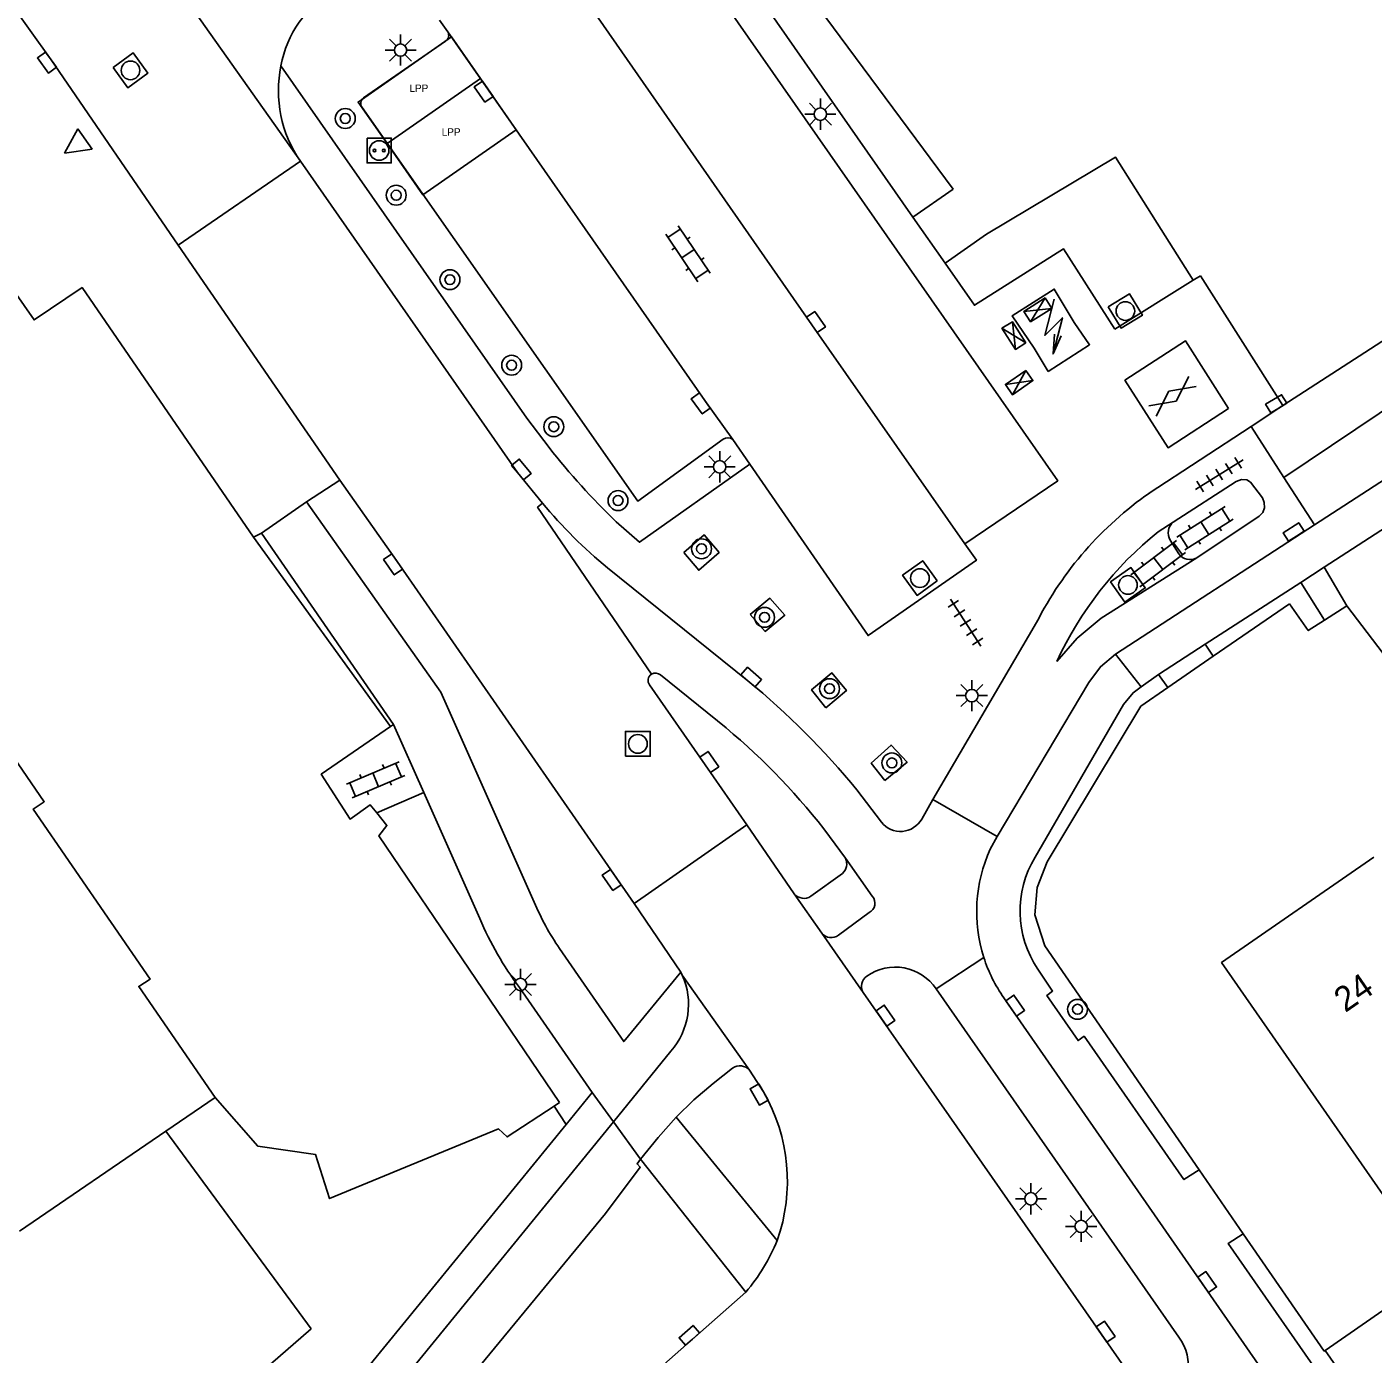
# Model space of a CAD drawing. Extents: x 136000 to 138005, y 398500 to 400500.
# Drawn here: x 137917.1 to 137971.2, y 399682 to 399735.3 of the extents above; entities that cross this region are included whole.
import ezdxf

# ---------------------------------------------------------------- set-up
doc = ezdxf.new("R2010")
doc.units = 0
for name, color, linetype in [('bp-grn-parkeervak', 7, 'Continuous'), ('gg-afsc-erfafscheiding', 7, 'Continuous'), ('gg-afsc-hekwerk', 7, 'Continuous'), ('gg-anno-huisnummerreeks BGT', 7, 'Continuous'), ('gg-bbg-hoofdgebouw', 7, 'Continuous'), ('gg-bbg-lage trafo', 7, 'Continuous'), ('gg-knt-verharding', 7, 'Continuous'), ('gg-knt-verharding nz', 7, 'Continuous'), ('gg-kwrk-betonelement', 7, 'Continuous'), ('gt-grn-groengrens', 7, 'Continuous'), ('gt-grn-weggrens', 7, 'Continuous'), ('gt-symb-boom', 7, 'Continuous'), ('gt-symb-elektrakast', 7, 'Continuous'), ('gt-symb-gesloten verharding', 7, 'Continuous'), ('gt-symb-klinker verharding', 7, 'Continuous'), ('gt-symb-kolk', 7, 'Continuous'), ('gt-symb-laadpunt elektrisch vervoer', 7, 'Continuous'), ('gt-symb-lichtmast', 7, 'Continuous'), ('gt-symb-rioolschacht', 7, 'Continuous'), ('gt-symb-tegel verharding', 7, 'Continuous'), ('gt-symb-trafo symbool', 7, 'Continuous'), ('gt-symb-waterafsluiter', 7, 'Continuous'), ('kenmerkpunt laadpunt parkeerplaats', 7, 'Continuous')]:
    doc.layers.add(name, color=color, linetype=linetype)

# ---------------------------------------------------------------- blocks, each defined once
blk = doc.blocks.new('gt0-KL1')
at = {"layer": 'gt-symb-klinker verharding'}
for p, q in [((-1.15, 0.3), (1.15, 0.3)), ((-1, -0.3), (-1, 0.3)), ((-0.5, 0.3), (-0.5, 0.45)), ((0, -0.3), (0, 0.3)), ((0.5, 0.3), (0.5, 0.45)), ((1, -0.3), (1, 0.3)), ((-1.15, -0.3), (1.15, -0.3)), ((-0.5, -0.45), (-0.5, -0.3)), ((0.5, -0.45), (0.5, -0.3))]:
    blk.add_line(p, q, dxfattribs=at)
blk = doc.blocks.new('gt0-TEG1')
at = {"layer": 'gt-symb-tegel verharding'}
for p, q in [((-1.125, 0), (1.125, 0)), ((-0.9, -0.25), (-0.9, 0.25)), ((-0.45, -0.25), (-0.45, 0.25)), ((0, -0.25), (0, 0.25)), ((0.45, -0.25), (0.45, 0.25)), ((0.9, -0.25), (0.9, 0.25))]:
    blk.add_line(p, q, dxfattribs=at)
blk = doc.blocks.new('gt0-GESVH1')
at = {"layer": 'gt-symb-gesloten verharding'}
for p, q in [((-0.992, -0.261), (0.008, 0.239)), ((0.008, -0.261), (-0.992, 0.239)), ((0.008, 0.239), (1.008, -0.261)), ((1.008, 0.239), (0.008, -0.261))]:
    blk.add_line(p, q, dxfattribs=at)
blk = doc.blocks.new('gt0-KOLK')
at = {"layer": 'gt-symb-kolk'}
blk.add_lwpolyline([(0, 0), (0.375, 0), (0.375, 0.4), (-0.375, 0.4), (-0.375, 0), (0, 0)], dxfattribs=at)
blk = doc.blocks.new('gt0-BOOM')
at = {"layer": 'gt-symb-boom'}
for radius in [0.4, 0.2]:
    blk.add_circle((0, 0), radius, dxfattribs=at)
blk = doc.blocks.new('gt0-RS')
at = {"layer": 'gt-symb-rioolschacht'}
blk.add_lwpolyline([(-0.5, -0.5), (0.5, -0.5), (0.5, 0.5), (-0.5, 0.5)], close=True, dxfattribs=at)
blk.add_circle((0, 0), 0.375, dxfattribs=at)
blk = doc.blocks.new('gt0-EKAST')
at = {"layer": 'gt-symb-elektrakast'}
for p, q in [((-0.501, -0.249), (0.501, 0.249)), ((-0.501, 0.249), (0.501, -0.249))]:
    blk.add_line(p, q, dxfattribs=at)
blk.add_lwpolyline([(0.501, 0.249), (-0.501, 0.249), (-0.501, -0.249), (0.501, -0.249)], close=True, dxfattribs=at)
blk = doc.blocks.new('gt0-HSP')
at = {"layer": 'gt-symb-trafo symbool'}
for points in [[(0.771, 0.746), (-0.529, -0.004), (0.471, -0.004), (-0.829, -0.754)], [(-0.217, -0.24), (-0.829, -0.754), (-0.077, -0.48)]]:
    blk.add_lwpolyline(points, dxfattribs=at)
blk = doc.blocks.new('gt0-LMAST')
at = {"layer": 'gt-symb-lichtmast'}
for p, q in [((-0.005, 0.246), (-0.005, 0.621)), ((-0.182, 0.173), (-0.447, 0.438)), ((0.172, 0.173), (0.437, 0.438)), ((-0.255, -0.004), (-0.63, -0.004)), ((-0.182, -0.181), (-0.447, -0.446)), ((-0.005, -0.254), (-0.005, -0.629)), ((0.437, -0.446), (0.172, -0.181)), ((0.245, -0.004), (0.62, -0.004))]:
    blk.add_line(p, q, dxfattribs=at)
blk.add_circle((-0.005, -0.004), 0.25, dxfattribs=at)
blk = doc.blocks.new('gt0-LEV')
at = {"layer": 'gt-symb-laadpunt elektrisch vervoer'}
blk.add_lwpolyline([(-0.486, 0.501), (0.486, 0.501), (0.486, -0.499), (-0.486, -0.499)], close=True, dxfattribs=at)
for centre, radius in [((0, 0), 0.393), ((-0.186, 0), 0.0566), ((0.186, 0), 0.0566)]:
    blk.add_circle(centre, radius, dxfattribs=at)
blk = doc.blocks.new('gt0-WAFSL')
at = {"layer": 'gt-symb-waterafsluiter'}
for p, q in [((-0.5, -0.333), (0, 0.667)), ((0, 0.667), (0.5, -0.333)), ((0.5, -0.333), (-0.5, -0.333))]:
    blk.add_line(p, q, dxfattribs=at)

msp = doc.modelspace()

# ---------------------------------------------------------------- linework, layer by layer
at = {"layer": 'bp-grn-parkeervak'}
for p, q in [((137934.152, 399734.891), (137935.318, 399733.218)), ((137935.318, 399733.218), (137931.569, 399730.605))]:
    msp.add_line(p, q, dxfattribs=at)
for points in [[(137931.569, 399730.605), (137930.403, 399732.278), (137934.152, 399734.891)], [(137935.318, 399733.218), (137936.752, 399731.161), (137933.003, 399728.548), (137931.569, 399730.605)]]:
    msp.add_lwpolyline(points, dxfattribs=at)
at = {"layer": 'gg-afsc-erfafscheiding'}
for p, q in [((137931.707, 399707.189), (137926.2, 399714.79)), ((137938.276, 399691.937), (137938.491, 399692.079)), ((137928.515, 399682.979), (137922.677, 399690.925)), ((137921.381, 399676.813), (137928.515, 399682.979))]:
    msp.add_line(p, q, dxfattribs=at)
for points in [[(137938.491, 399692.079), (137931.235, 399702.793), (137931.56, 399703.203), (137931.159, 399703.715)], [(137924.66, 399692.28), (137926.367, 399690.329), (137928.691, 399689.987), (137929.255, 399688.217), (137936.037, 399691.015), (137936.39, 399690.693), (137938.276, 399691.937)]]:
    msp.add_lwpolyline(points, dxfattribs=at)
at = {"layer": 'gg-afsc-hekwerk'}
for p, q in [((137964.759, 399710.007), (137967.829, 399712.122)), ((137969.232, 399711.461), (137970.128, 399712.04)), ((137970.128, 399712.04), (137977.011, 399702.985)), ((137962.937, 399708.752), (137964.759, 399710.007)), ((137965.971, 399686.808), (137964.205, 399689.372)), ((137969.266, 399682.117), (137972.88, 399684.629)), ((137969.266, 399682.117), (137982.873, 399662.556))]:
    msp.add_line(p, q, dxfattribs=at)
for points in [[(137967.829, 399712.122), (137968.579, 399711.038), (137969.232, 399711.461)], [(137964.205, 399689.372), (137958.003, 399698.369), (137957.589, 399699.624), (137957.688, 399700.718), (137958.089, 399701.751), (137961.849, 399708.002), (137962.937, 399708.752)], [(137965.971, 399686.808), (137969.225, 399682.088), (137969.266, 399682.117)]]:
    msp.add_lwpolyline(points, dxfattribs=at)
at = {"layer": 'gg-bbg-hoofdgebouw'}
for p, q in [((137922.677, 399690.925), (137924.66, 399692.28)), ((137916.8, 399686.91), (137922.677, 399690.925))]:
    msp.add_line(p, q, dxfattribs=at)
for points in [[(137924.66, 399692.28), (137921.59, 399696.74), (137922.04, 399697.03), (137917.35, 399703.87), (137917.79, 399704.16), (137915.02, 399708.19), (137914.57, 399707.88), (137914.32, 399708.24)], [(137973.75, 399685.26), (137965.1, 399697.7), (137971.22, 399701.94)]]:
    msp.add_lwpolyline(points, dxfattribs=at)
at = {"layer": 'gg-bbg-lage trafo'}
msp.add_lwpolyline([(137958.126, 399721.445), (137957.568, 399722.383), (137956.682, 399723.682), (137958.376, 399724.759), (137959.18, 399723.42), (137959.795, 399722.525), (137958.126, 399721.445)], dxfattribs=at)
at = {"layer": 'gg-knt-verharding'}
for p, q in [((137967.567, 399720.083), (138000, 399741.109)), ((137952.698, 399727.657), (137943.67, 399740.595)), ((137934.007, 399735.099), (137933.672, 399735.568)), ((137968.828, 399715.283), (138000, 399735.504)), ((137930.624, 399732.45), (137933.912, 399734.724)), ((137969.226, 399713.59), (138000, 399733.528)), ((137953.989, 399725.807), (137952.698, 399727.657)), ((137923.177, 399726.533), (137929.669, 399717.082)), ((137964.249, 399725.299), (137963.955, 399725.116)), ((137964.249, 399725.299), (137967.567, 399720.083)), ((137963.955, 399725.116), (137960.809, 399723.157)), ((137967.567, 399720.083), (137966.285, 399719.244)), ((137966.285, 399719.244), (137962.196, 399716.568)), ((137946.143, 399717.723), (137945.455, 399718.721)), ((137929.669, 399717.082), (137928.327, 399716.22)), ((137960.841, 399710.098), (137968.828, 399715.283)), ((137963.156, 399715.4), (137962.553, 399715.011)), ((137926.517, 399714.96), (137926.2, 399714.79)), ((137931.826, 399707.271), (137926.517, 399714.96)), ((137963.034, 399714.677), (137963.377, 399714.128)), ((137946.067, 399709.021), (137940.421, 399713.557)), ((137970.128, 399712.04), (137969.226, 399713.59)), ((137968.278, 399712.976), (137964.441, 399710.489)), ((137968.278, 399712.976), (137969.232, 399711.461)), ((137957.664, 399711.365), (137953.495, 399704.255)), ((137964.759, 399710.007), (137964.441, 399710.489)), ((137945.191, 399707.129), (137942.554, 399709.259)), ((137962.562, 399709.272), (137961.871, 399708.777)), ((137962.562, 399709.272), (137962.937, 399708.752)), ((137956.084, 399702.771), (137959.76, 399708.95)), ((137957.603, 399701.939), (137961.16, 399708.07)), ((137931.707, 399707.189), (137931.826, 399707.271)), ((137933.041, 399704.534), (137931.826, 399707.271)), ((137931.159, 399703.715), (137933.041, 399704.534)), ((137935.289, 399699.466), (137933.041, 399704.534)), ((137951.433, 399703.338), (137950.449, 399704.637)), ((137953.495, 399704.255), (137953.049, 399703.465)), ((137953.495, 399704.255), (137956.084, 399702.771)), ((137941.501, 399700.07), (137946.016, 399703.233)), ((137946.016, 399703.233), (137947.922, 399700.469)), ((137949.987, 399701.89), (137949.349, 399702.769)), ((137955.805, 399702.261), (137956.084, 399702.771)), ((137951.065, 399700.37), (137949.987, 399701.89)), ((137948.599, 399700.366), (137949.868, 399701.281)), ((137947.922, 399700.469), (137949.038, 399698.88)), ((137943.37, 399697.31), (137941.501, 399700.07)), ((137949.704, 399698.803), (137950.944, 399699.71)), ((137949.038, 399698.88), (137950.701, 399696.498)), ((137943.43, 399697.199), (137943.37, 399697.31)), ((137943.43, 399697.199), (137946.128, 399693.381)), ((137939.811, 399692.476), (137936.882, 399696.702)), ((137953.632, 399696.646), (137963.381, 399682.65)), ((137950.701, 399696.498), (137962.254, 399679.925)), ((137940.659, 399691.304), (137942.974, 399694.142)), ((137946.689, 399692.501), (137946.128, 399693.381)), ((137938.762, 399691.2), (137939.811, 399692.476)), ((137919.938, 399665.903), (137940.659, 399691.304)), ((137938.762, 399691.2), (137922.044, 399670.736)), ((137947.242, 399686.54), (137943.182, 399691.492)), ((137945.983, 399684.457), (137941.75, 399689.797)), ((137939.147, 399678.447), (137945.983, 399684.457))]:
    msp.add_line(p, q, dxfattribs=at)
for points in [[(137942.892, 399739.469), (137958.519, 399717.059), (137954.786, 399714.525)], [(137915.527, 399737.521), (137918.062, 399733.98), (137923.177, 399726.533)], [(137927.3, 399733.733), (137937.182, 399719.57), (137938.075, 399718.398)], [(137930.559, 399732.054), (137941.638, 399716.242), (137945.074, 399718.727)], [(137937.809, 399716.16), (137936.805, 399717.386), (137928.081, 399729.902)], [(137915.27, 399726.54), (137917.38, 399723.52), (137919.31, 399724.82), (137926.2, 399714.79)], [(137960.809, 399723.157), (137958.741, 399726.384), (137955.17, 399724.114), (137953.989, 399725.807)], [(137940.777, 399715.408), (137941.705, 399714.589), (137946.143, 399717.723)], [(137954.786, 399714.525), (137955.245, 399713.866), (137950.892, 399710.841), (137946.143, 399717.723)], [(137929.669, 399717.082), (137931.968, 399713.817), (137941.501, 399700.07)], [(137963.156, 399715.4), (137965.679, 399717.037), (137965.893, 399717.112), (137966.119, 399717.094), (137966.267, 399717.003), (137966.737, 399716.371), (137966.813, 399716.181), (137966.826, 399715.976), (137966.751, 399715.785), (137966.609, 399715.638), (137964.106, 399713.961)], [(137928.327, 399716.22), (137933.73, 399708.566), (137937.481, 399700.125)], [(137942.19, 399709.286), (137937.616, 399715.995), (137937.809, 399716.16)], [(137943.486, 399714.179), (137944.091, 399713.466), (137944.909, 399714.181), (137944.303, 399714.894), (137943.486, 399714.179)], [(137964.106, 399713.961), (137960.265, 399711.541), (137959.302, 399710.74), (137958.477, 399709.798)], [(137946.156, 399711.687), (137946.753, 399711.006), (137947.548, 399711.656), (137946.951, 399712.337), (137946.156, 399711.687)], [(137959.76, 399708.95), (137960.23, 399709.59), (137960.841, 399710.098)], [(137949.197, 399707.94), (137948.622, 399708.665), (137949.438, 399709.338), (137950.025, 399708.632), (137949.197, 399707.94)], [(137942.108, 399708.861), (137944.354, 399705.648), (137946.016, 399703.233)], [(137961.871, 399708.777), (137961.54, 399708.54), (137961.16, 399708.07)], [(137931.707, 399707.189), (137928.919, 399705.265), (137930.077, 399703.47), (137930.891, 399704.037), (137931.159, 399703.715)], [(137951.569, 399705.013), (137951.02, 399705.713), (137951.819, 399706.442), (137952.464, 399705.747), (137951.569, 399705.013)], [(137938.497, 399698.266), (137941.075, 399694.53), (137943.37, 399697.31)], [(137964.205, 399689.372), (137963.585, 399688.984), (137959.575, 399694.738), (137959.334, 399694.564), (137958.08, 399696.385), (137958.308, 399696.558), (137957.715, 399697.435)], [(137968.961, 399677.91), (137967.905, 399679.634), (137956.35, 399696.284)], [(137945.452, 399693.464), (137944.663, 399692.847), (137943.889, 399692.187), (137943.182, 399691.492)], [(137941.75, 399689.797), (137942.458, 399690.679), (137943.182, 399691.492)], [(137923.534, 399667.391), (137923.581, 399667.467), (137924.216, 399668.255), (137924.323, 399668.182), (137940.341, 399687.622), (137941.738, 399689.487), (137941.61, 399689.609), (137941.75, 399689.797)], [(137969.746, 399680.118), (137965.366, 399686.414), (137965.971, 399686.808)]]:
    msp.add_lwpolyline(points, dxfattribs=at)
for centre, radius, start, end in [((137931.633, 399732.953), 4.402, 119.8707, 169.789), ((137933.758, 399734.963), 0.284, 302.8622, 28.7061), ((137932.186, 399732.734), 4.987, 168.4448, 214.6004), ((137930.803, 399732.217), 0.294, 127.5732, 213.7838), ((137945.26, 399718.462), 0.324, 53.0579, 125.1376), ((137961.594, 399736.936), 29.947, 218.2454, 225.9615), ((137953.778, 399729.572), 20.854, 220.0265, 230.1712), ((137970.404, 399704.844), 14.312, 124.9938, 152.8921), ((137971.582, 399703.751), 14.433, 128.7256, 155.2313), ((137963.512, 399714.968), 0.559, 129.4791, 211.365), ((137963.834, 399714.447), 0.557, 214.9193, 299.2753), ((137942.353, 399709.034), 0.3, 122.9675, 215.1914), ((137942.353, 399709.018), 0.314, 50.2136, 121.302), ((137925.864, 399684.445), 31.814, 39.3964, 50.5774), ((137928.064, 399686.633), 26.71, 37.1659, 50.1172), ((137952.198, 399703.95), 0.979, 218.6404, 330.3468), ((137961.299, 399699.749), 6.041, 155.4342, 197.7263), ((137949.507, 399701.668), 0.529, 313.012, 24.8752), ((137961.209, 399699.775), 4.206, 149.0384, 213.8105), ((137948.318, 399700.797), 0.515, 219.642, 303.0565), ((137946.866, 399704.047), 10.171, 202.6801, 214.6358), ((137950.746, 399700.087), 0.426, 297.6587, 41.5636), ((137947.715, 399704.786), 13.517, 203.1793, 216.7337), ((137949.411, 399699.187), 0.483, 219.4355, 307.3745), ((137961.306, 399699.75), 6.048, 197.7121, 214.966), ((137940.801, 399696.029), 2.877, 319.0303, 24.0017), ((137951.121, 399696.752), 0.491, 123.6428, 211.1898), ((137951.985, 399695.525), 1.992, 34.2505, 124.7812), ((137945.743, 399693.041), 0.513, 41.4316, 124.5687), ((137940.526, 399688.923), 7.127, 340.4644, 30.1359), ((137940.229, 399689.357), 7.558, 319.5847, 338.1164), ((137961.789, 399681.475), 1.979, 305.0623, 36.4455)]:
    msp.add_arc(centre, radius, start, end, dxfattribs=at)
at = {"layer": 'gg-knt-verharding nz'}
for points in [[(137954.786, 399714.525), (137948.638, 399723.321), (137938.886, 399737.349)], [(137945.455, 399718.721), (137944.334, 399720.283), (137934.007, 399735.099)]]:
    msp.add_lwpolyline(points, dxfattribs=at)
at = {"layer": 'gg-kwrk-betonelement'}
msp.add_lwpolyline([(137965.378, 399719.961), (137962.947, 399718.389), (137961.213, 399721.102), (137963.652, 399722.679), (137965.378, 399719.961)], dxfattribs=at)
at = {"layer": 'gt-grn-groengrens'}
for p, q in [((137944.914, 399741.46), (137954.309, 399728.782)), ((137954.309, 399728.782), (137952.698, 399727.657)), ((137955.653, 399726.968), (137953.989, 399725.807)), ((137938.762, 399691.2), (137938.276, 399691.937))]:
    msp.add_line(p, q, dxfattribs=at)
msp.add_lwpolyline([(137955.653, 399726.968), (137960.837, 399730.059), (137963.955, 399725.116)], dxfattribs=at)
at = {"layer": 'gt-grn-weggrens'}
for p, q in [((137928.081, 399729.902), (137919.95, 399741.42)), ((137928.081, 399729.902), (137923.177, 399726.533)), ((137967.606, 399717.186), (137972.848, 399720.724)), ((137966.285, 399719.244), (137967.606, 399717.186)), ((137967.606, 399717.186), (137968.828, 399715.283)), ((137926.517, 399714.96), (137928.327, 399716.22)), ((137969.226, 399713.59), (137968.278, 399712.976)), ((137964.441, 399710.489), (137962.562, 399709.272)), ((137961.871, 399708.777), (137960.841, 399710.098)), ((137953.632, 399696.646), (137955.545, 399697.91)), ((137939.811, 399692.476), (137940.659, 399691.304)), ((137940.659, 399691.304), (137941.75, 399689.797))]:
    msp.add_line(p, q, dxfattribs=at)

# ---------------------------------------------------------------- block references
at = {"layer": 'gt-symb-boom'}
for p in [(137929.886, 399731.616), (137931.933, 399728.534), (137934.092, 399725.141), (137936.571, 399721.704), (137938.264, 399719.233), (137940.847, 399716.264), (137944.202, 399714.327), (137946.735, 399711.573), (137949.346, 399708.706), (137951.851, 399705.723), (137959.311, 399695.824)]:
    msp.add_blockref('gt0-BOOM', p, dxfattribs=at)
at = {"layer": 'gt-symb-elektrakast'}
for p, rotation in [((137957.716, 399723.926), 32.44334125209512), ((137956.753, 399722.896), -57.55665874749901), ((137956.966, 399721.007), 34.29657441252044)]:
    msp.add_blockref('gt0-EKAST', p, dxfattribs=dict(at, rotation=rotation))
at = {"layer": 'gt-symb-gesloten verharding', "rotation": 36.29695894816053}
msp.add_blockref('gt0-GESVH1', (137963.116, 399720.46), dxfattribs=at)
at = {"layer": 'gt-symb-klinker verharding'}
for p, rotation in [((137943.659, 399726.18), -55.88093715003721), ((137964.428, 399715.158), 32.41844994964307), ((137962.553, 399713.729), 36.91570677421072), ((137931.105, 399705.045), -156.92177859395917)]:
    msp.add_blockref('gt0-KL1', p, dxfattribs=dict(at, rotation=rotation))
at = {"layer": 'gt-symb-kolk'}
for p, rotation in [((137918.062, 399733.98), 125.59959278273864), ((137935.61, 399732.809), 124.85847617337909), ((137948.638, 399723.321), -55.04301863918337), ((137944.334, 399720.283), 125.64649086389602), ((137967.396, 399719.981), 30.796713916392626), ((137936.805, 399717.386), -50.698669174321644), ((137968.105, 399714.834), 33.086307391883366), ((137931.968, 399713.817), 125.15399177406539), ((137946.067, 399709.021), -41.40835969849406), ((137944.354, 399705.648), -55.054255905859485), ((137940.758, 399701.135), 124.73088045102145), ((137956.64, 399695.86), -55.21093745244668), ((137951.428, 399695.456), -55.130289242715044), ((137946.689, 399692.501), 119.67381586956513), ((137964.358, 399684.751), -55.269119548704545), ((137943.843, 399682.575), 41.322574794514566), ((137960.275, 399682.761), -55.130289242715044)]:
    msp.add_blockref('gt0-KOLK', p, dxfattribs=dict(at, rotation=rotation))
at = {"layer": 'gt-symb-laadpunt elektrisch vervoer'}
msp.add_blockref('gt0-LEV', (137931.248, 399730.33), dxfattribs=at)
at = {"layer": 'gt-symb-lichtmast'}
for p in [(137932.113, 399734.368), (137948.983, 399731.793), (137944.937, 399717.623), (137955.069, 399708.431), (137936.933, 399696.823), (137957.443, 399688.214), (137959.464, 399687.104)]:
    msp.add_blockref('gt0-LMAST', p, dxfattribs=at)
at = {"layer": 'gt-symb-rioolschacht'}
for p, rotation in [((137921.256, 399733.55), -53.989474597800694), ((137961.233, 399723.881), -58.94783928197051), ((137952.977, 399713.149), 125.68027432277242), ((137961.337, 399712.873), 35.23135738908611)]:
    msp.add_blockref('gt0-RS', p, dxfattribs=dict(at, rotation=rotation))
msp.add_blockref('gt0-RS', (137941.644, 399706.489), dxfattribs=at)
at = {"layer": 'gt-symb-tegel verharding'}
for p, rotation in [((137965.006, 399717.308), 32.005383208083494), ((137954.81, 399711.356), 122.75243944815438)]:
    msp.add_blockref('gt0-TEG1', p, dxfattribs=dict(at, rotation=rotation))
at = {"layer": 'gt-symb-trafo symbool', "rotation": 45.519248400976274}
msp.add_blockref('gt0-HSP', (137958.369, 399723.28), dxfattribs=at)
at = {"layer": 'gt-symb-waterafsluiter', "rotation": 124.6589362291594}
msp.add_blockref('gt0-WAFSL', (137919.153, 399730.605), dxfattribs=at)

# ---------------------------------------------------------------- texts
at = {"layer": 'gg-anno-huisnummerreeks BGT'}
msp.add_text('24', height=1, rotation=34.7, dxfattribs=at).set_placement((137970.069, 399695.669))
at = {"layer": 'kenmerkpunt laadpunt parkeerplaats'}
for p in [(137932.465, 399732.682), (137933.763, 399730.926)]:
    msp.add_text('LPP', height=0.3, dxfattribs=at).set_placement(p)

doc.saveas('drawing.dxf')
